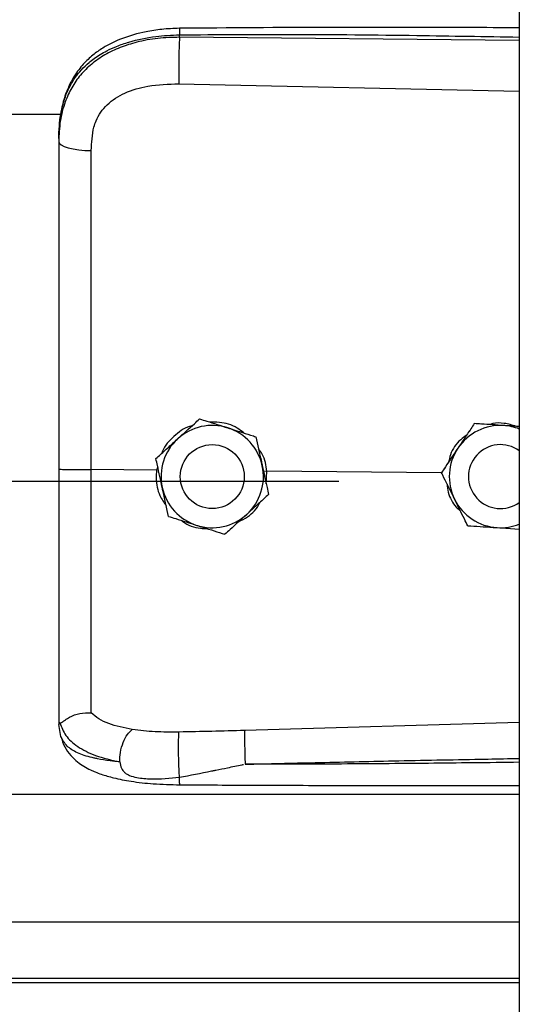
# Model space of a CAD drawing. Header units: inches. Extents: x 170 to 284, y 215 to 248.
# Tile 896 of 1056: x 231.1124 to 231.1959, y 243.6737 to 243.8385. Entities that reach past the tile are written whole.
import ezdxf

# ---------------------------------------------------------------- set-up
doc = ezdxf.new("R2010")
doc.units = ezdxf.units.IN
doc.header["$LTSCALE"] = 0.25
doc.header["$MEASUREMENT"] = 0
doc.layers.add('LH TOP OF HOOD', color=7, linetype='Continuous')

msp = doc.modelspace()

# ---------------------------------------------------------------- linework, layer by layer
at = {"layer": 'LH TOP OF HOOD'}
for p, q in [((231.1959333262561, 244.0215643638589), (231.195933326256, 239.8211148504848)), ((231.1390860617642, 243.8355242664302), (231.1390860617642, 243.8359356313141)), ((231.195933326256, 243.8349875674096), (231.1390860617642, 243.8355242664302)), ((231.1389900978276, 243.8277354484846), (231.195933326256, 243.8265258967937)), ((227.2401614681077, 243.822660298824), (231.119382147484, 243.822660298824)), ((231.118890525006, 243.8186010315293), (231.118890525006, 243.8181127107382)), ((231.142461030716, 243.7716691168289), (231.142461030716, 243.7716674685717)), ((231.1884045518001, 243.7708726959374), (231.1884045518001, 243.7708743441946)), ((231.1894534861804, 243.7708064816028), (231.1884045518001, 243.7708743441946)), ((231.1518791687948, 243.7686684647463), (231.1518791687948, 243.7686668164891)), ((231.1351533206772, 243.765013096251), (231.1351533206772, 243.7650114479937)), ((231.1352617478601, 243.7630778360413), (231.1243481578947, 243.7631823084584)), ((231.135447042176, 243.763667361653), (231.1352617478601, 243.7630778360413)), ((231.1352617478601, 243.7630778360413), (231.1352639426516, 243.763077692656)), ((231.1536994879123, 243.7629012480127), (231.1531514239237, 243.7628472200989)), ((231.1536023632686, 243.7607837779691), (231.1536994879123, 243.7629012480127)), ((231.1536994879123, 243.7629012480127), (231.153701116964, 243.7629013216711)), ((231.1829331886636, 243.762621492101), (231.153701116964, 243.7629013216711)), ((231.1829192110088, 243.7626497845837), (231.1829192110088, 243.7626514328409)), ((227.193781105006, 243.7612678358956), (231.165765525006, 243.7612678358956)), ((231.1392212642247, 243.7620105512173), (231.1392212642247, 243.7620097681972)), ((231.1499216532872, 243.7620097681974), (231.1499216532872, 243.7620105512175)), ((231.1874329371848, 243.7620105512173), (231.1874329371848, 243.7620097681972)), ((231.1539895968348, 243.7590117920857), (231.1539895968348, 243.7590101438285)), ((231.1922297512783, 243.7534681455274), (231.195933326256, 243.7532283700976)), ((231.118890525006, 243.7210596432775), (231.118890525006, 243.7205308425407)), ((231.1192302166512, 243.718545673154), (231.118890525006, 243.7205308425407)), ((231.195933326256, 243.7208541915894), (231.1499976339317, 243.7195223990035)), ((227.163613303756, 243.7088822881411), (231.1959333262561, 243.7088822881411)), ((227.163613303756, 243.6875033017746), (231.1959333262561, 243.6875033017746)), ((231.1959333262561, 243.6780180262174), (227.163613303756, 243.6780180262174)), ((227.163613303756, 243.6773786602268), (231.1959333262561, 243.6773786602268))]:
    msp.add_line(p, q, dxfattribs=at)
at = {"layer": 'LH TOP OF HOOD', "flags": 128}
msp.add_lwpolyline([(231.118890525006, 243.8181127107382), (231.1189944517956, 243.8178169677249), (231.1193024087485, 243.8175321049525), (231.119803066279, 243.8172686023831), (231.1204780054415, 243.8170361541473), (231.121302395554, 243.8168433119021), (231.1222459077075, 243.8166971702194), (231.1232738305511, 243.8166031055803), (231.124348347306, 243.8165645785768)], dxfattribs=at)
at = {"layer": 'LH TOP OF HOOD'}
msp.add_circle((231.1445714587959, 243.7620097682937), 0.005350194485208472, dxfattribs=at)
for centre, radius, start, end in [((231.1445714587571, 243.7620105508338), 0.008560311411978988, 72.32793711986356, 132.3279357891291), ((231.192783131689, 243.7620105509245), 0.008560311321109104, 86.29353550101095, 146.2935346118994), ((231.1927831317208, 243.7620105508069), 0.008560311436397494, 68.40767565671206, 86.29353576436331), ((231.1445714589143, 243.7620105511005), 0.008560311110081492, 12.32793744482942, 72.32793758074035), ((231.1445714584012, 243.7620105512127), 0.00856031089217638, 132.3279357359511, 192.3279369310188), ((231.1927831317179, 243.7620097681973), 0.005350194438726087, 53.92810057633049, 306.0718994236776), ((231.192783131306, 243.7620105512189), 0.008560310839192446, 146.2935348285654, 206.2935362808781), ((231.1445714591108, 243.762010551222), 0.008560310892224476, 312.3279357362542, 12.32793693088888), ((231.1445714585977, 243.7620105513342), 0.008560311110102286, 192.3279374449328, 252.3279375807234), ((231.1927831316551, 243.7620105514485), 0.008560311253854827, 206.293536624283, 266.2935360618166), ((231.1445714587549, 243.7620105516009), 0.008560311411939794, 252.3279371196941, 312.3279357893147), ((231.1927831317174, 243.7620105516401), 0.008560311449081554, 266.2935357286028, 291.5923243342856)]:
    msp.add_arc(centre, radius, start, end, dxfattribs=at)
for points, knots in [([(231.1391046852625, 243.8370277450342), (231.1381060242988, 243.8369892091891), (231.1362142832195, 243.8369162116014), (231.1329052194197, 243.8363878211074), (231.1296777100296, 243.8354938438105), (231.126930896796, 243.8341895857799), (231.1249450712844, 243.8328669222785), (231.123303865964, 243.8314214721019), (231.1219887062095, 243.829833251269), (231.1209135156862, 243.8280805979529), (231.1200562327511, 243.8261708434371), (231.1193113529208, 243.8236522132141), (231.1190959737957, 243.8217145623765), (231.1189769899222, 243.8206441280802)], [0, 0, 0, 0, 0.0977474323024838, 0.1851607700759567, 0.330612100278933, 0.436467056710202, 0.5083182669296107, 0.5850061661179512, 0.6719760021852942, 0.7307948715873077, 0.8036787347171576, 0.8915444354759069, 1, 1, 1, 1]), ([(231.139104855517, 243.8370118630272), (231.1391036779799, 243.8370158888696), (231.139099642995, 243.837029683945), (231.1390944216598, 243.8369147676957), (231.1390878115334, 243.8366219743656), (231.1390867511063, 243.8362060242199), (231.1390860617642, 243.8359356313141)], [0, 0, 0, 0, 0.09787641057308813, 0.3353863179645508, 0.5679606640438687, 1, 1, 1, 1]), ([(231.195933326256, 243.8371106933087), (231.1930341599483, 243.8371254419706), (231.1824062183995, 243.8371795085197), (231.1634627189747, 243.8372161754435), (231.1474194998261, 243.8370920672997), (231.1391046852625, 243.8370277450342)], [0, 0, 0, 0, 0.1530455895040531, 0.5610439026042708, 1, 1, 1, 1]), ([(231.118890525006, 243.8186010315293), (231.118953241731, 243.8199574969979), (231.1190716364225, 243.822518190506), (231.1200411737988, 243.8260091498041), (231.1213304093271, 243.8284210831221), (231.1226942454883, 243.8301238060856), (231.1237772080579, 243.831167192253), (231.1248361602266, 243.8319956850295), (231.1258256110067, 243.8326556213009), (231.1270599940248, 243.8333506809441), (231.1286540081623, 243.8340763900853), (231.1313177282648, 243.8349844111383), (231.1348528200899, 243.8357443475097), (231.1377593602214, 243.835875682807), (231.1390860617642, 243.8359356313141)], [0, 0, 0, 0, 0.1307156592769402, 0.2467609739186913, 0.3577928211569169, 0.4170971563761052, 0.4791482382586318, 0.5177152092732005, 0.5590896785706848, 0.6032945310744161, 0.663348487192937, 0.7353692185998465, 0.8792082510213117, 1, 1, 1, 1]), ([(231.1390860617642, 243.8355242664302), (231.1378701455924, 243.8354909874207), (231.135438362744, 243.8354244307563), (231.1320975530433, 243.8348026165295), (231.1291397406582, 243.8338603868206), (231.1265971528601, 243.8326427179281), (231.1243656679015, 243.8310972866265), (231.1224940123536, 243.8292560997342), (231.121013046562, 243.8271257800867), (231.1198374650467, 243.824556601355), (231.1190446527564, 243.8215047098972), (231.1189419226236, 243.8192438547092), (231.118890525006, 243.8181127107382)], [0, 0, 0, 0, 0.1111703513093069, 0.2223361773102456, 0.3162781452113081, 0.4102081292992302, 0.5024030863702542, 0.5945790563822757, 0.6845432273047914, 0.7745043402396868, 0.8871807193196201, 0.9999999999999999, 0.9999999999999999, 0.9999999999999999, 0.9999999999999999]), ([(231.1390860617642, 243.8355242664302), (231.1390643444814, 243.8349484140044), (231.1390192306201, 243.8337521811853), (231.1389782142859, 243.831527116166), (231.1389649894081, 243.8293497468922), (231.1389819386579, 243.8282600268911), (231.1389900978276, 243.8277354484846)], [0, 0, 0, 0, 0.2406941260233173, 0.4999999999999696, 0.7593058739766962, 1, 1, 1, 1]), ([(231.1390860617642, 243.8359356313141), (231.1453919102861, 243.8359749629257), (231.1586309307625, 243.8360575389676), (231.1775805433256, 243.8358763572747), (231.1902210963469, 243.8356553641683), (231.195933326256, 243.8355554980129)], [0, 0, 0, 0, 0.3326703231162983, 0.6984356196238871, 1, 1, 1, 1]), ([(231.1247739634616, 243.8204978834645), (231.1247739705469, 243.8204979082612), (231.1248765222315, 243.8208568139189), (231.1253717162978, 243.8222630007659), (231.1269077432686, 243.8244656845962), (231.1299747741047, 243.8263689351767), (231.1340909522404, 243.8275805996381), (231.1372437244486, 243.827680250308), (231.1389900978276, 243.8277354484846)], [0, 0, 0, 0, 4.497367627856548e-06, 0.06509473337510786, 0.261670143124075, 0.475310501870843, 0.7093656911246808, 1, 1, 1, 1]), ([(231.124348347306, 243.8165645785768), (231.1244183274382, 243.8178892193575), (231.1244883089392, 243.8192138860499), (231.1247739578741, 243.8204978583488), (231.1247739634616, 243.8204978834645)], [0, 0, 0, 0, 0.9999804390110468, 0.9999999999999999, 0.9999999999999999, 0.9999999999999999, 0.9999999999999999]), ([(231.118890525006, 243.8181127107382), (231.118890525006, 243.8144825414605), (231.118890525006, 243.8072116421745), (231.118890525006, 243.796130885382), (231.118890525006, 243.7849482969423), (231.118890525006, 243.7739796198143), (231.118890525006, 243.7667317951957), (231.118890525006, 243.7632519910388)], [0, 0, 0, 0, 0.2027568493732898, 0.4061035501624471, 0.6088604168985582, 0.8122072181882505, 1, 1, 1, 1]), ([(231.1243481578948, 243.7631823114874), (231.1243481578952, 243.7631823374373), (231.1243482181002, 243.7665686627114), (231.1243483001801, 243.7736153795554), (231.12434834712, 243.7842885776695), (231.1243483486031, 243.7951646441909), (231.1243483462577, 243.8059519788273), (231.1243483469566, 243.8130270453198), (231.124348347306, 243.8165645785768)], [0, 0, 0, 0, 1.439079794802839e-06, 0.1877923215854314, 0.3908439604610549, 0.59389561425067, 0.7969478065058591, 1, 1, 1, 1]), ([(231.1411817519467, 243.7705040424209), (231.1410465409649, 243.7704739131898), (231.1398947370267, 243.7702172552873), (231.1381374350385, 243.7687584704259), (231.136518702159, 243.7671488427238), (231.1361908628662, 243.766040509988), (231.1361575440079, 243.7659278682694)], [0, 0, 0, 0, 0.05931474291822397, 0.5052766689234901, 0.9497204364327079, 1, 1, 1, 1]), ([(231.1388071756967, 243.7683413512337), (231.1397477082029, 243.7691979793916), (231.1410021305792, 243.7703404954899), (231.1421690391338, 243.771403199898), (231.142461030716, 243.7716691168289)], [0, 0, 0, 0, 0.7497733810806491, 1, 1, 1, 1]), ([(231.1388071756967, 243.768339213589), (231.1397477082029, 243.7691959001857), (231.1410021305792, 243.770338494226), (231.1421690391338, 243.7714014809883), (231.142461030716, 243.7716674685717)], [0, 0, 0, 0, 0.7497733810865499, 1, 1, 1, 1]), ([(231.142461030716, 243.7716691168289), (231.1428587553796, 243.7715424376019), (231.1443635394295, 243.7710631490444), (231.1459805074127, 243.7705480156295), (231.1471700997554, 243.7701690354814)], [0, 0, 0, 0, 0.264306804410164, 0.9999999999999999, 0.9999999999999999, 0.9999999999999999, 0.9999999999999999]), ([(231.142461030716, 243.7716674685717), (231.1428587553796, 243.7715407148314), (231.1443635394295, 243.7710611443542), (231.1459805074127, 243.7705459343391), (231.1471700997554, 243.7701668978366)], [0, 0, 0, 0, 0.2643068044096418, 1, 1, 1, 1]), ([(231.1498315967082, 243.7693209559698), (231.1494748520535, 243.7696110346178), (231.1483112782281, 243.770557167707), (231.1462597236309, 243.7711246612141), (231.1446901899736, 243.7711284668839), (231.1441542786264, 243.7711297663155)], [0, 0, 0, 0, 0.2255168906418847, 0.7355556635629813, 1, 1, 1, 1]), ([(231.1884045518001, 243.7708743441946), (231.1880247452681, 243.7703050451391), (231.1872561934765, 243.7691530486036), (231.1863200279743, 243.7677497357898), (231.1857840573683, 243.7669462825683), (231.1856618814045, 243.7667631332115)], [0, 0, 0, 0, 0.4299704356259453, 0.8700602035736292, 0.9999999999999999, 0.9999999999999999, 0.9999999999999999, 0.9999999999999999]), ([(231.1884045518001, 243.7708726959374), (231.1880247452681, 243.7703032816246), (231.1872561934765, 243.7691510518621), (231.1863200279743, 243.7677476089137), (231.1857840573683, 243.7669441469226), (231.1856618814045, 243.7667609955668)], [0, 0, 0, 0, 0.429970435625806, 0.8700602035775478, 0.9999999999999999, 0.9999999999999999, 0.9999999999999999, 0.9999999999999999]), ([(231.1933365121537, 243.7705529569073), (231.192066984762, 243.7706352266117), (231.1903737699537, 243.7707449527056), (231.1887986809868, 243.770847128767), (231.1884045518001, 243.7708726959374)], [0, 0, 0, 0, 0.749773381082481, 1, 1, 1, 1]), ([(231.1954080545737, 243.7704208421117), (231.1947471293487, 243.7706209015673), (231.1934767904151, 243.7710054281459), (231.1919135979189, 243.771030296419), (231.1911336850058, 243.7707681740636), (231.1909578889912, 243.7707090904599)], [0, 0, 0, 0, 0.4565421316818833, 0.8775020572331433, 0.9999999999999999, 0.9999999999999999, 0.9999999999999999, 0.9999999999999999]), ([(231.195933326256, 243.7703848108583), (231.1952903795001, 243.7704264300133), (231.1944315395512, 243.7704820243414), (231.1935564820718, 243.7705387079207), (231.1933365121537, 243.7705529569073)], [0, 0, 0, 0, 0.7486223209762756, 1, 1, 1, 1]), ([(231.1471700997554, 243.7701690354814), (231.1473564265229, 243.7701096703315), (231.1488137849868, 243.7696453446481), (231.1504118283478, 243.7691361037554), (231.1517362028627, 243.7687140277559), (231.1518791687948, 243.7686684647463)], [0, 0, 0, 0, 0.1156468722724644, 0.90453427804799, 1, 1, 1, 1]), ([(231.1471700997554, 243.7701668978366), (231.1473564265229, 243.770107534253), (231.1488137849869, 243.7696432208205), (231.1504118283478, 243.7691341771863), (231.1517362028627, 243.7687123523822), (231.1518791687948, 243.7686668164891)], [0, 0, 0, 0, 0.1156468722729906, 0.9045342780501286, 1, 1, 1, 1]), ([(231.1518791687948, 243.7686684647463), (231.1520252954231, 243.7679998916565), (231.1523209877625, 243.7666470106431), (231.1526811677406, 243.7649990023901), (231.1528873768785, 243.7640554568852), (231.1529343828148, 243.7638403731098)], [0, 0, 0, 0, 0.4299704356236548, 0.870060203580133, 0.9999999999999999, 0.9999999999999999, 0.9999999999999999, 0.9999999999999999]), ([(231.1518791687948, 243.7686668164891), (231.1520252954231, 243.767998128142), (231.1523209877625, 243.7666450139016), (231.1526811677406, 243.764996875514), (231.1528873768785, 243.7640533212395), (231.1529343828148, 243.763838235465)], [0, 0, 0, 0, 0.4299704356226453, 0.8700602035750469, 0.9999999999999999, 0.9999999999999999, 0.9999999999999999, 0.9999999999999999]), ([(231.1870625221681, 243.768862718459), (231.1867429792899, 243.7686447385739), (231.1855895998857, 243.7678579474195), (231.1844962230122, 243.7662573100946), (231.1841983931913, 243.7648525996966), (231.1841102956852, 243.7644370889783)], [0, 0, 0, 0, 0.2125142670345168, 0.7670631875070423, 1, 1, 1, 1]), ([(231.1351533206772, 243.765013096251), (231.1356593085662, 243.7654740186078), (231.1366831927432, 243.7664067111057), (231.1379303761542, 243.767542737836), (231.1386444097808, 243.7681930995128), (231.1388071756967, 243.7683413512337)], [0, 0, 0, 0, 0.4299704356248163, 0.870060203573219, 0.9999999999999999, 0.9999999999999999, 0.9999999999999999, 0.9999999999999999]), ([(231.1351533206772, 243.7650114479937), (231.1356593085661, 243.7654722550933), (231.1366831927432, 243.7664047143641), (231.1379303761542, 243.7675406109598), (231.1386444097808, 243.7681909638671), (231.1388071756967, 243.768339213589)], [0, 0, 0, 0, 0.4299704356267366, 0.8700602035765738, 1, 1, 1, 1]), ([(231.153701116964, 243.7629013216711), (231.1537011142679, 243.7629013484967), (231.1536030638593, 243.763876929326), (231.153343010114, 243.7652691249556), (231.1525385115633, 243.7663585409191), (231.1523190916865, 243.7666556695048)], [0, 0, 0, 0, 1.999769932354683e-05, 0.7272642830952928, 1, 1, 1, 1]), ([(231.1856618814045, 243.7667631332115), (231.1849558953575, 243.7657047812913), (231.1840142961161, 243.7642932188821), (231.1831383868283, 243.7629800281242), (231.1829192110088, 243.7626514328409)], [0, 0, 0, 0, 0.7497733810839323, 1, 1, 1, 1]), ([(231.1856618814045, 243.7667609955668), (231.1849558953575, 243.7657027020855), (231.184014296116, 243.7642912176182), (231.1831383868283, 243.7629783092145), (231.1829192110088, 243.7626497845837)], [0, 0, 0, 0, 0.7497733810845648, 1, 1, 1, 1]), ([(231.1362085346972, 243.7601828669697), (231.1359369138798, 243.7614257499), (231.1355746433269, 243.7630834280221), (231.1352376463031, 243.7646255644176), (231.1351533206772, 243.7650114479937)], [0, 0, 0, 0, 0.7497733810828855, 0.9999999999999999, 0.9999999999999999, 0.9999999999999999, 0.9999999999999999]), ([(231.1529343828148, 243.7638403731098), (231.1532060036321, 243.7625974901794), (231.1535682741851, 243.7609398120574), (231.1539052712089, 243.7593976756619), (231.1539895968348, 243.7590117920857)], [0, 0, 0, 0, 0.7497733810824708, 1, 1, 1, 1]), ([(231.1529343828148, 243.763838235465), (231.1532060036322, 243.7625954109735), (231.1535682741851, 243.7609378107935), (231.1539052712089, 243.7593959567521), (231.1539895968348, 243.7590101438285)], [0, 0, 0, 0, 0.7497733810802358, 1, 1, 1, 1]), ([(231.118890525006, 243.7632519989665), (231.118890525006, 243.7602146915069), (231.118890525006, 243.7540392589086), (231.118890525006, 243.7452522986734), (231.118890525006, 243.7370857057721), (231.118890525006, 243.7305056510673), (231.118890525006, 243.7251209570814), (231.118890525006, 243.7224204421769), (231.118890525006, 243.7210596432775)], [0, 0, 0, 0, 0.1870908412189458, 0.3803918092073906, 0.5558755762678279, 0.7364481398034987, 0.8671952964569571, 1, 1, 1, 1]), ([(231.1243483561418, 243.7224917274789), (231.1243483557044, 243.7227544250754), (231.1243483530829, 243.7243289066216), (231.1243483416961, 243.7277603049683), (231.1243482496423, 243.73336163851), (231.1243479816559, 243.7398014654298), (231.1243476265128, 243.74702750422), (231.1243473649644, 243.7549023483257), (231.1243474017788, 243.7604303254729), (231.1243474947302, 243.7631822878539), (231.1243474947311, 243.7631823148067)], [0, 0, 0, 0, 0.03155846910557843, 0.1891461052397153, 0.3467338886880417, 0.50432776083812, 0.6619226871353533, 0.8309600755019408, 0.9999983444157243, 1, 1, 1, 1]), ([(231.1352639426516, 243.763077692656), (231.1352301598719, 243.7626238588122), (231.1351234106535, 243.7611898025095), (231.1355400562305, 243.7590273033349), (231.1364915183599, 243.7576709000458), (231.1368779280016, 243.7571200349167)], [0, 0, 0, 0, 0.2156616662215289, 0.6814629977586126, 1, 1, 1, 1]), ([(231.1851085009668, 243.7582185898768), (231.185021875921, 243.7583939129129), (231.1843443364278, 243.7597652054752), (231.1836013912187, 243.7612689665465), (231.1829856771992, 243.7625152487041), (231.1829192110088, 243.7626497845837)], [0, 0, 0, 0, 0.1156468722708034, 0.9045342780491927, 1, 1, 1, 1]), ([(231.1838551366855, 243.7607554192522), (231.1839036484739, 243.7602935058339), (231.1840502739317, 243.7588973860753), (231.1848959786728, 243.7573008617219), (231.185830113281, 243.7564923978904), (231.1860595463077, 243.7562938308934)], [0, 0, 0, 0, 0.2716700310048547, 0.8211147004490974, 0.9999999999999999, 0.9999999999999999, 0.9999999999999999, 0.9999999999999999]), ([(231.1372637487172, 243.7553547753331), (231.1371176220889, 243.756023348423), (231.1368219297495, 243.7573762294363), (231.1364617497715, 243.7590242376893), (231.1362555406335, 243.7599677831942), (231.1362085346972, 243.7601828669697)], [0, 0, 0, 0, 0.4299704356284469, 0.8700602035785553, 0.9999999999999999, 0.9999999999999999, 0.9999999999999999, 0.9999999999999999]), ([(231.1539895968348, 243.7590101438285), (231.1534836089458, 243.7585492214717), (231.1524597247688, 243.7576165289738), (231.1512125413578, 243.7564805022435), (231.1504985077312, 243.7558301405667), (231.1503357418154, 243.7556818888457)], [0, 0, 0, 0, 0.4299704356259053, 0.8700602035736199, 0.9999999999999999, 0.9999999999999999, 0.9999999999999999, 0.9999999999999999]), ([(231.1489787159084, 243.7544459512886), (231.1494874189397, 243.7547080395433), (231.150893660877, 243.7554325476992), (231.1521341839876, 243.7566639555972), (231.1525134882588, 243.757643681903), (231.1525265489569, 243.7576774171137)], [0, 0, 0, 0, 0.3536960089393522, 0.9777456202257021, 1, 1, 1, 1]), ([(231.1872977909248, 243.7537878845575), (231.1871128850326, 243.7541620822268), (231.1864132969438, 243.7555778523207), (231.1856615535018, 243.7570992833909), (231.1851085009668, 243.7582185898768)], [0, 0, 0, 0, 0.2643068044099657, 1, 1, 1, 1]), ([(231.1503357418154, 243.7556818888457), (231.149395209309, 243.7548252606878), (231.1481407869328, 243.7536827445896), (231.1469738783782, 243.7526200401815), (231.146681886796, 243.7523541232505)], [0, 0, 0, 0, 0.749773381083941, 0.9999999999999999, 0.9999999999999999, 0.9999999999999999, 0.9999999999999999]), ([(231.1372637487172, 243.7553547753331), (231.1376614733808, 243.7552280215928), (231.1391662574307, 243.7547484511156), (231.1407832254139, 243.7542332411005), (231.1419728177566, 243.7538542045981)], [0, 0, 0, 0, 0.2643068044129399, 1, 1, 1, 1]), ([(231.1394223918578, 243.7546668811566), (231.1395017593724, 243.754600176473), (231.1403748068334, 243.7538664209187), (231.1419449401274, 243.7533872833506), (231.1433794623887, 243.7533028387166), (231.1437770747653, 243.7532794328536)], [0, 0, 0, 0, 0.0674096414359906, 0.7415101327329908, 1, 1, 1, 1]), ([(231.1419728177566, 243.7538542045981), (231.1421591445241, 243.7537948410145), (231.143616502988, 243.7533305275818), (231.145214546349, 243.7528214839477), (231.1465389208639, 243.7523996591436), (231.146681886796, 243.7523541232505)], [0, 0, 0, 0, 0.1156468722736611, 0.9045342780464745, 0.9999999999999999, 0.9999999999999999, 0.9999999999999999, 0.9999999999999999]), ([(231.1872977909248, 243.7537878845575), (231.187980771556, 243.7537435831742), (231.1893628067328, 243.753653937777), (231.1910462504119, 243.7535448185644), (231.192010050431, 243.7534823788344), (231.1922297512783, 243.7534681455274)], [0, 0, 0, 0, 0.4299704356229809, 0.8700602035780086, 1, 1, 1, 1]), ([(231.118890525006, 243.7210596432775), (231.1188905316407, 243.7210583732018), (231.118890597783, 243.7210457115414), (231.1188977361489, 243.7209415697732), (231.1189961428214, 243.7208632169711), (231.1190838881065, 243.7207933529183)], [0, 0, 0, 0, 0.01193493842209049, 0.1189819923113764, 1, 1, 1, 1]), ([(231.1190875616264, 243.7208093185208), (231.1191366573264, 243.720800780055), (231.1192374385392, 243.720783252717), (231.1195291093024, 243.7209694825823), (231.1199945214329, 243.721300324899), (231.1208707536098, 243.7218803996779), (231.1223499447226, 243.7224985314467), (231.1236907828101, 243.7224946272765), (231.124348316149, 243.7224927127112)], [0, 0, 0, 0, 0.1136768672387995, 0.2333502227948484, 0.3620694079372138, 0.5019163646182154, 0.7557448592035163, 1, 1, 1, 1]), ([(231.1311825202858, 243.7196677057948), (231.1298089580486, 243.7199555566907), (231.1277245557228, 243.7203923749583), (231.1255487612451, 243.7214330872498), (231.1247497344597, 243.7221383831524), (231.1243483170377, 243.7224927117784)], [0, 0, 0, 0, 0.4901989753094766, 0.743884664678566, 1, 1, 1, 1]), ([(231.1190833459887, 243.7208091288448), (231.1193589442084, 243.7200871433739), (231.1199250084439, 243.7186042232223), (231.121977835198, 243.7167709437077), (231.1249660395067, 243.7152129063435), (231.1276931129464, 243.7145897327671), (231.1290929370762, 243.7142698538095)], [0, 0, 0, 0, 0.2305257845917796, 0.4734878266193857, 0.7297379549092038, 1, 1, 1, 1]), ([(231.1290929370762, 243.7142698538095), (231.1291179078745, 243.7148001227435), (231.1291697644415, 243.7159013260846), (231.1296456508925, 243.7175631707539), (231.1303497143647, 243.7189493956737), (231.130911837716, 243.7194342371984), (231.1311825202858, 243.7196677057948)], [0, 0, 0, 0, 0.2407679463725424, 0.5000000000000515, 0.7592320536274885, 1, 1, 1, 1]), ([(231.1390119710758, 243.7192602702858), (231.1376599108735, 243.7192529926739), (231.134957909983, 243.7192384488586), (231.1324512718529, 243.7195229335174), (231.1311989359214, 243.7196650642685)], [0, 0, 0, 0, 0.5003922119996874, 1, 1, 1, 1]), ([(231.1390973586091, 243.7116897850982), (231.139081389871, 243.7119303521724), (231.13904770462, 243.7124378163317), (231.1390028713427, 243.7134479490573), (231.1389658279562, 243.7146353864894), (231.138943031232, 243.7159072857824), (231.138937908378, 243.7171107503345), (231.138950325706, 243.7181066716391), (231.1389754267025, 243.7188460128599), (231.1390002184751, 243.7191270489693), (231.1390119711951, 243.7192602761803)], [0, 0, 0, 0, 0.1098512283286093, 0.2317256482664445, 0.3631776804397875, 0.500000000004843, 0.63682231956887, 0.7682743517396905, 0.8901487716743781, 1, 1, 1, 1]), ([(231.1499976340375, 243.7195224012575), (231.1481664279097, 243.7194743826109), (231.1445038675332, 243.7193783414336), (231.1408426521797, 243.7192996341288), (231.1390119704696, 243.7192602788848)], [0, 0, 0, 0, 0.4999797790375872, 1, 1, 1, 1]), ([(231.1499974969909, 243.7195223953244), (231.1499900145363, 243.7192835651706), (231.1499785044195, 243.7189161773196), (231.1499797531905, 243.7180542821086), (231.1499871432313, 243.7172794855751), (231.1500015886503, 243.7164189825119), (231.1500273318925, 243.715259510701), (231.1500550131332, 243.7144161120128), (231.1500730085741, 243.7138678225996)], [0, 0, 0, 0, 0.2394508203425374, 0.3683426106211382, 0.4999696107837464, 0.6316010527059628, 0.7605056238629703, 0.9999999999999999, 0.9999999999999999, 0.9999999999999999, 0.9999999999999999]), ([(231.1290918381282, 243.7142681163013), (231.1285455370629, 243.7143252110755), (231.1272405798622, 243.7144615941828), (231.1258418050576, 243.7146897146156), (231.1248868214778, 243.7148835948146), (231.1236534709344, 243.715161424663), (231.1219671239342, 243.7157276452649), (231.1201473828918, 243.7168531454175), (231.1195418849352, 243.7179705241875), (231.1192302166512, 243.718545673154)], [0, 0, 0, 0, 0.1091879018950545, 0.2608187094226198, 0.3077983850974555, 0.3355235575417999, 0.5627886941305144, 0.7749539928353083, 0.9999999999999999, 0.9999999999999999, 0.9999999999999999, 0.9999999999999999]), ([(231.1192471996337, 243.7184996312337), (231.1194361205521, 243.7179127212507), (231.1197908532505, 243.7168106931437), (231.1208039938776, 243.7153921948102), (231.1219330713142, 243.7143162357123), (231.123080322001, 243.7135193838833), (231.1241275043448, 243.7129629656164), (231.1250704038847, 243.7125508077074), (231.1263158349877, 243.7120844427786), (231.1282607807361, 243.7115239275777), (231.1311398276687, 243.7109624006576), (231.13487347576, 243.7105401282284), (231.1376548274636, 243.7104726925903), (231.1391430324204, 243.7104366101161)], [0, 0, 0, 0, 0.098431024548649, 0.1848217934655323, 0.2573083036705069, 0.3158871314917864, 0.3722739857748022, 0.4121400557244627, 0.4615923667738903, 0.5575876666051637, 0.6828759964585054, 0.8303179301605, 1, 1, 1, 1]), ([(231.1500732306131, 243.7138654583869), (231.1539732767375, 243.7139647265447), (231.1622433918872, 243.7141752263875), (231.1753553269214, 243.714457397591), (231.1863032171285, 243.7146699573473), (231.1933193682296, 243.7147980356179), (231.1954943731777, 243.7148360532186), (231.195933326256, 243.7148437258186)], [0, 0, 0, 0, 0.2551597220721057, 0.541070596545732, 0.8577348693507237, 0.9712884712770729, 1, 1, 1, 1]), ([(231.1290920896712, 243.7142649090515), (231.1291666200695, 243.7138945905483), (231.1292705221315, 243.7133783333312), (231.1296422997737, 243.7127809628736), (231.1300629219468, 243.7123480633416), (231.130866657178, 243.7119035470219), (231.132343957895, 243.7115420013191), (231.1351048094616, 243.7113018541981), (231.1375015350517, 243.7115347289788), (231.1390973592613, 243.7116897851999)], [0, 0, 0, 0, 0.100126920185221, 0.1395859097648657, 0.1897135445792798, 0.2582342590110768, 0.3697357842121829, 0.5803479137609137, 1, 1, 1, 1]), ([(231.1390973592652, 243.7116897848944), (231.1408767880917, 243.712036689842), (231.1426643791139, 243.712385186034), (231.1444823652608, 243.7127525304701), (231.1445533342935, 243.7127668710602), (231.1447884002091, 243.7128143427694), (231.1456566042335, 243.7129907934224), (231.1472969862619, 243.713305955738), (231.1488296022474, 243.7136692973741), (231.1497286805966, 243.7138292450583), (231.1498057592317, 243.7138429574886)], [0, 0, 0, 0, 0.5022751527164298, 0.5045790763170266, 0.5086566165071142, 0.5221306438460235, 0.5703313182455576, 0.7514263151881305, 0.9786895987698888, 1, 1, 1, 1]), ([(231.195933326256, 243.7141986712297), (231.1933356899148, 243.7141667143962), (231.1882696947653, 243.7141043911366), (231.1807055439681, 243.7140235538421), (231.1730533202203, 243.7139542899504), (231.16529531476, 243.7139027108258), (231.1575727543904, 243.7138696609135), (231.1525358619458, 243.7138668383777), (231.150073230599, 243.7138654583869)], [0, 0, 0, 0, 0.169941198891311, 0.331424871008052, 0.4948424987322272, 0.6705311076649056, 0.838916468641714, 1, 1, 1, 1]), ([(231.1391431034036, 243.7104585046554), (231.1391424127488, 243.7104516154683), (231.1391358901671, 243.7103865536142), (231.13912498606, 243.7105762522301), (231.1391108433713, 243.7109031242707), (231.1391021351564, 243.7113356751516), (231.1390982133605, 243.7116264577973), (231.1390973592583, 243.7116897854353)], [0, 0, 0, 0, 0.03436729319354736, 0.324566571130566, 0.6210149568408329, 0.9174633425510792, 1, 1, 1, 1]), ([(231.1391430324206, 243.710436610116), (231.1433382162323, 243.7104150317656), (231.152313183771, 243.7103688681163), (231.1666555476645, 243.7103272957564), (231.1813905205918, 243.710303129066), (231.1913453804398, 243.7102996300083), (231.195933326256, 243.7102980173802)], [0, 0, 0, 0, 0.2216322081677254, 0.4741489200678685, 0.7576483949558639, 1, 1, 1, 1])]:
    msp.add_open_spline(points, degree=3, knots=knots, dxfattribs=at)
msp.add_open_spline([(231.1188905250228, 243.763252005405), (231.1189716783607, 243.7632430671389), (231.1191339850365, 243.7632251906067), (231.1203867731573, 243.7632024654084), (231.122184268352, 243.7631862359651), (231.1236264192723, 243.7631836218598), (231.1243474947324, 243.7631823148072)], degree=3, dxfattribs=at)

doc.saveas('drawing.dxf')
